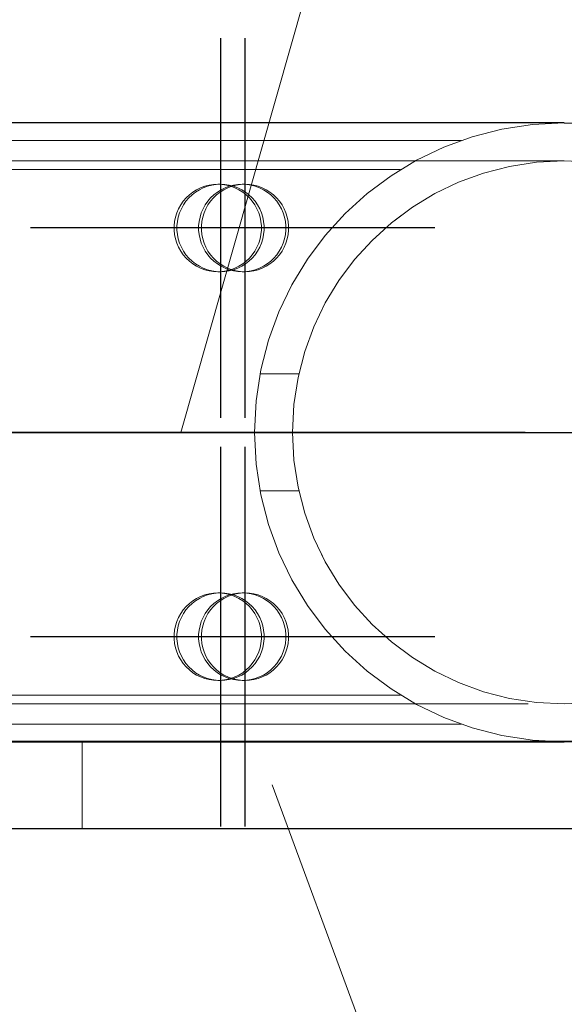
# Model space of a CAD drawing. Header units: millimetres. Extents: x -851 to 2, y 9346 to 10016.
# Tile 370 of 505: x -186.36 to -184.49, y 9391.7 to 9395.08. Entities that reach past the tile are written whole.
import ezdxf

# ---------------------------------------------------------------- set-up
doc = ezdxf.new("R2010")
doc.units = ezdxf.units.MM
doc.header["$LTSCALE"] = 10
doc.linetypes.add('HIDDEN', pattern=[0.375, 0.25, -0.125])
doc.linetypes.add('MITTE', pattern=[2, 1.25, -0.25, 0.25, -0.25])
for name, color, linetype, lineweight in [('PS_Hidden', 2, 'HIDDEN', 9), ('PS_Pos', 1, 'Continuous', 15), ('PS_Shape', 161, 'Continuous', 30), ('PS_SOLID', 7, 'Continuous', 30)]:
    doc.layers.add(name, color=color, linetype=linetype, lineweight=lineweight)
doc.layers.add('PS_Mid', color=5, linetype='MITTE')

# ---------------------------------------------------------------- blocks, each defined once
blk = doc.blocks.new('*X976')
at = {"layer": 'PS_Hidden', "color": 2, "linetype": 'HIDDEN'}
for p, q in [((-194.1924, 9394.6636), (-184.844, 9394.6636)), ((-184.4924, 9394.5936), (-187.1157, 9394.5936)), ((-194.1924, 9394.5636), (-185.0524, 9394.5636)), ((-185.7229, 9394.5067), (-185.7082, 9394.5105)), ((-185.6989, 9394.5105), (-185.7136, 9394.5067)), ((-185.7082, 9394.5105), (-185.6933, 9394.5128)), ((-185.684, 9394.5128), (-185.6989, 9394.5105)), ((-185.6933, 9394.5128), (-185.6782, 9394.5136)), ((-185.6688, 9394.5136), (-185.684, 9394.5128)), ((-185.6782, 9394.5136), (-185.663, 9394.5128)), ((-185.6782, 9394.5136), (-185.6688, 9394.5136)), ((-185.6537, 9394.5128), (-185.6688, 9394.5136)), ((-185.663, 9394.5128), (-185.6481, 9394.5105)), ((-185.6388, 9394.5105), (-185.6537, 9394.5128)), ((-185.6481, 9394.5105), (-185.6334, 9394.5067)), ((-185.6391, 9394.5067), (-185.6245, 9394.5105)), ((-185.6241, 9394.5067), (-185.6388, 9394.5105)), ((-185.6152, 9394.5105), (-185.6298, 9394.5067)), ((-185.6245, 9394.5105), (-185.6095, 9394.5128)), ((-185.6002, 9394.5128), (-185.6152, 9394.5105)), ((-185.6095, 9394.5128), (-185.5944, 9394.5136)), ((-185.5851, 9394.5136), (-185.6002, 9394.5128)), ((-185.5944, 9394.5136), (-185.5793, 9394.5128)), ((-185.5944, 9394.5136), (-185.5851, 9394.5136)), ((-185.57, 9394.5128), (-185.5851, 9394.5136)), ((-185.5793, 9394.5128), (-185.5643, 9394.5105)), ((-185.555, 9394.5105), (-185.57, 9394.5128)), ((-185.5643, 9394.5105), (-185.5497, 9394.5067)), ((-185.5404, 9394.5067), (-185.555, 9394.5105)), ((-185.7864, 9394.4669), (-185.7754, 9394.4774)), ((-185.7661, 9394.4774), (-185.7771, 9394.4669)), ((-185.7754, 9394.4774), (-185.7635, 9394.4867)), ((-185.7542, 9394.4867), (-185.7661, 9394.4774)), ((-185.7635, 9394.4867), (-185.7506, 9394.4947)), ((-185.7413, 9394.4947), (-185.7542, 9394.4867)), ((-185.7506, 9394.4947), (-185.7371, 9394.5014)), ((-185.7277, 9394.5014), (-185.7413, 9394.4947)), ((-185.7371, 9394.5014), (-185.7229, 9394.5067)), ((-185.7136, 9394.5067), (-185.7277, 9394.5014)), ((-185.7027, 9394.4669), (-185.6917, 9394.4774)), ((-185.6824, 9394.4774), (-185.6933, 9394.4669)), ((-185.6917, 9394.4774), (-185.6797, 9394.4867)), ((-185.6704, 9394.4867), (-185.6824, 9394.4774)), ((-185.6797, 9394.4867), (-185.6669, 9394.4947)), ((-185.6576, 9394.4947), (-185.6704, 9394.4867)), ((-185.6669, 9394.4947), (-185.6533, 9394.5014)), ((-185.644, 9394.5014), (-185.6576, 9394.4947)), ((-185.6533, 9394.5014), (-185.6391, 9394.5067)), ((-185.6298, 9394.5067), (-185.644, 9394.5014)), ((-185.6334, 9394.5067), (-185.6193, 9394.5014)), ((-185.61, 9394.5014), (-185.6241, 9394.5067)), ((-185.6193, 9394.5014), (-185.6057, 9394.4947)), ((-185.5964, 9394.4947), (-185.61, 9394.5014)), ((-185.6057, 9394.4947), (-185.5928, 9394.4867)), ((-185.5835, 9394.4867), (-185.5964, 9394.4947)), ((-185.5928, 9394.4867), (-185.5809, 9394.4774)), ((-185.5716, 9394.4774), (-185.5835, 9394.4867)), ((-185.5809, 9394.4774), (-185.5699, 9394.4669)), ((-185.5606, 9394.4669), (-185.5716, 9394.4774)), ((-185.5497, 9394.5067), (-185.5355, 9394.5014)), ((-185.5262, 9394.5014), (-185.5404, 9394.5067)), ((-185.5355, 9394.5014), (-185.5219, 9394.4947)), ((-185.5126, 9394.4947), (-185.5262, 9394.5014)), ((-185.5219, 9394.4947), (-185.5091, 9394.4867)), ((-185.4998, 9394.4867), (-185.5126, 9394.4947)), ((-185.5091, 9394.4867), (-185.4971, 9394.4774)), ((-185.4878, 9394.4774), (-185.4998, 9394.4867)), ((-185.4971, 9394.4774), (-185.4862, 9394.4669)), ((-185.4769, 9394.4669), (-185.4878, 9394.4774)), ((-185.8122, 9394.4296), (-185.8049, 9394.4429)), ((-185.8049, 9394.4429), (-185.7963, 9394.4554)), ((-185.7956, 9394.4429), (-185.8029, 9394.4296)), ((-185.7963, 9394.4554), (-185.7864, 9394.4669)), ((-185.787, 9394.4554), (-185.7956, 9394.4429)), ((-185.7771, 9394.4669), (-185.787, 9394.4554)), ((-185.7285, 9394.4296), (-185.7212, 9394.4429)), ((-185.7212, 9394.4429), (-185.7125, 9394.4554)), ((-185.7118, 9394.4429), (-185.7192, 9394.4296)), ((-185.7125, 9394.4554), (-185.7027, 9394.4669)), ((-185.7032, 9394.4554), (-185.7118, 9394.4429)), ((-185.6933, 9394.4669), (-185.7032, 9394.4554)), ((-185.5699, 9394.4669), (-185.5601, 9394.4554)), ((-185.5507, 9394.4554), (-185.5606, 9394.4669)), ((-185.5601, 9394.4554), (-185.5514, 9394.4429)), ((-185.5514, 9394.4429), (-185.5441, 9394.4296)), ((-185.5421, 9394.4429), (-185.5507, 9394.4554)), ((-185.5348, 9394.4296), (-185.5421, 9394.4429)), ((-185.4862, 9394.4669), (-185.4763, 9394.4554)), ((-185.467, 9394.4554), (-185.4769, 9394.4669)), ((-185.4763, 9394.4554), (-185.4677, 9394.4429)), ((-185.4677, 9394.4429), (-185.4603, 9394.4296)), ((-185.4584, 9394.4429), (-185.467, 9394.4554)), ((-185.451, 9394.4296), (-185.4584, 9394.4429)), ((-185.8227, 9394.4012), (-185.8182, 9394.4157)), ((-185.8182, 9394.4157), (-185.8122, 9394.4296)), ((-185.8089, 9394.4157), (-185.8134, 9394.4012)), ((-185.8029, 9394.4296), (-185.8089, 9394.4157)), ((-185.739, 9394.4012), (-185.7345, 9394.4157)), ((-185.7345, 9394.4157), (-185.7285, 9394.4296)), ((-185.7252, 9394.4157), (-185.7297, 9394.4012)), ((-185.7192, 9394.4296), (-185.7252, 9394.4157)), ((-185.5441, 9394.4296), (-185.5381, 9394.4157)), ((-185.5381, 9394.4157), (-185.5336, 9394.4012)), ((-185.5288, 9394.4157), (-185.5348, 9394.4296)), ((-185.5243, 9394.4012), (-185.5288, 9394.4157)), ((-185.4603, 9394.4296), (-185.4544, 9394.4157)), ((-185.4544, 9394.4157), (-185.4498, 9394.4012)), ((-185.445, 9394.4157), (-185.451, 9394.4296)), ((-185.4405, 9394.4012), (-185.445, 9394.4157)), ((-185.8273, 9394.3712), (-185.8258, 9394.3863)), ((-185.8258, 9394.3863), (-185.8227, 9394.4012)), ((-185.8165, 9394.3863), (-185.818, 9394.3712)), ((-185.8134, 9394.4012), (-185.8165, 9394.3863)), ((-185.7436, 9394.3712), (-185.742, 9394.3863)), ((-185.742, 9394.3863), (-185.739, 9394.4012)), ((-185.7327, 9394.3863), (-185.7343, 9394.3712)), ((-185.7297, 9394.4012), (-185.7327, 9394.3863)), ((-185.5336, 9394.4012), (-185.5305, 9394.3863)), ((-185.5305, 9394.3863), (-185.529, 9394.3712)), ((-185.5212, 9394.3863), (-185.5243, 9394.4012)), ((-185.5197, 9394.3712), (-185.5212, 9394.3863)), ((-185.4498, 9394.4012), (-185.4468, 9394.3863)), ((-185.4468, 9394.3863), (-185.4452, 9394.3712)), ((-185.4375, 9394.3863), (-185.4405, 9394.4012)), ((-185.4359, 9394.3712), (-185.4375, 9394.3863)), ((-185.8273, 9394.356), (-185.8273, 9394.3712)), ((-185.8258, 9394.3409), (-185.8273, 9394.356)), ((-185.818, 9394.3712), (-185.818, 9394.356)), ((-185.818, 9394.356), (-185.8165, 9394.3409)), ((-185.7436, 9394.356), (-185.7436, 9394.3712)), ((-185.742, 9394.3409), (-185.7436, 9394.356)), ((-185.7343, 9394.3712), (-185.7343, 9394.356)), ((-185.7343, 9394.356), (-185.7327, 9394.3409)), ((-185.529, 9394.356), (-185.5305, 9394.3409)), ((-185.529, 9394.3712), (-185.529, 9394.356)), ((-185.5212, 9394.3409), (-185.5197, 9394.356)), ((-185.5197, 9394.356), (-185.5197, 9394.3712)), ((-185.4452, 9394.356), (-185.4468, 9394.3409)), ((-185.4452, 9394.3712), (-185.4452, 9394.356)), ((-185.4375, 9394.3409), (-185.4359, 9394.356)), ((-185.4359, 9394.356), (-185.4359, 9394.3712)), ((-185.8227, 9394.326), (-185.8258, 9394.3409)), ((-185.8182, 9394.3115), (-185.8227, 9394.326)), ((-185.8122, 9394.2975), (-185.8182, 9394.3115)), ((-185.8165, 9394.3409), (-185.8134, 9394.326)), ((-185.8134, 9394.326), (-185.8089, 9394.3115)), ((-185.8089, 9394.3115), (-185.8029, 9394.2975)), ((-185.739, 9394.326), (-185.742, 9394.3409)), ((-185.7345, 9394.3115), (-185.739, 9394.326)), ((-185.7285, 9394.2975), (-185.7345, 9394.3115)), ((-185.7327, 9394.3409), (-185.7297, 9394.326)), ((-185.7297, 9394.326), (-185.7252, 9394.3115)), ((-185.7252, 9394.3115), (-185.7192, 9394.2975)), ((-185.5381, 9394.3115), (-185.5441, 9394.2975)), ((-185.5336, 9394.326), (-185.5381, 9394.3115)), ((-185.5348, 9394.2975), (-185.5288, 9394.3115)), ((-185.5305, 9394.3409), (-185.5336, 9394.326)), ((-185.5288, 9394.3115), (-185.5243, 9394.326)), ((-185.5243, 9394.326), (-185.5212, 9394.3409)), ((-185.4544, 9394.3115), (-185.4603, 9394.2975)), ((-185.4498, 9394.326), (-185.4544, 9394.3115)), ((-185.451, 9394.2975), (-185.445, 9394.3115)), ((-185.4468, 9394.3409), (-185.4498, 9394.326)), ((-185.445, 9394.3115), (-185.4405, 9394.326)), ((-185.4405, 9394.326), (-185.4375, 9394.3409)), ((-185.8049, 9394.2842), (-185.8122, 9394.2975)), ((-185.7963, 9394.2718), (-185.8049, 9394.2842)), ((-185.8029, 9394.2975), (-185.7956, 9394.2842)), ((-185.7956, 9394.2842), (-185.787, 9394.2718)), ((-185.7212, 9394.2842), (-185.7285, 9394.2975)), ((-185.7125, 9394.2718), (-185.7212, 9394.2842)), ((-185.7192, 9394.2975), (-185.7118, 9394.2842)), ((-185.7118, 9394.2842), (-185.7032, 9394.2718)), ((-185.5514, 9394.2842), (-185.5601, 9394.2718)), ((-185.5441, 9394.2975), (-185.5514, 9394.2842)), ((-185.5507, 9394.2718), (-185.5421, 9394.2842)), ((-185.5421, 9394.2842), (-185.5348, 9394.2975)), ((-185.4677, 9394.2842), (-185.4763, 9394.2718)), ((-185.4603, 9394.2975), (-185.4677, 9394.2842)), ((-185.467, 9394.2718), (-185.4584, 9394.2842)), ((-185.4584, 9394.2842), (-185.451, 9394.2975)), ((-185.7864, 9394.2602), (-185.7963, 9394.2718)), ((-185.787, 9394.2718), (-185.7771, 9394.2602)), ((-185.7754, 9394.2498), (-185.7864, 9394.2602)), ((-185.7771, 9394.2602), (-185.7661, 9394.2498)), ((-185.7635, 9394.2405), (-185.7754, 9394.2498)), ((-185.7661, 9394.2498), (-185.7542, 9394.2405)), ((-185.7506, 9394.2324), (-185.7635, 9394.2405)), ((-185.7542, 9394.2405), (-185.7413, 9394.2324)), ((-185.7027, 9394.2602), (-185.7125, 9394.2718)), ((-185.7032, 9394.2718), (-185.6933, 9394.2602)), ((-185.6917, 9394.2498), (-185.7027, 9394.2602)), ((-185.6933, 9394.2602), (-185.6824, 9394.2498)), ((-185.6797, 9394.2405), (-185.6917, 9394.2498)), ((-185.6824, 9394.2498), (-185.6704, 9394.2405)), ((-185.6669, 9394.2324), (-185.6797, 9394.2405)), ((-185.6704, 9394.2405), (-185.6576, 9394.2324)), ((-185.5928, 9394.2405), (-185.6057, 9394.2324)), ((-185.5964, 9394.2324), (-185.5835, 9394.2405)), ((-185.5809, 9394.2498), (-185.5928, 9394.2405)), ((-185.5835, 9394.2405), (-185.5716, 9394.2498)), ((-185.5699, 9394.2602), (-185.5809, 9394.2498)), ((-185.5716, 9394.2498), (-185.5606, 9394.2602)), ((-185.5601, 9394.2718), (-185.5699, 9394.2602)), ((-185.5606, 9394.2602), (-185.5507, 9394.2718)), ((-185.5091, 9394.2405), (-185.5219, 9394.2324)), ((-185.5126, 9394.2324), (-185.4998, 9394.2405)), ((-185.4971, 9394.2498), (-185.5091, 9394.2405)), ((-185.4998, 9394.2405), (-185.4878, 9394.2498)), ((-185.4862, 9394.2602), (-185.4971, 9394.2498)), ((-185.4878, 9394.2498), (-185.4769, 9394.2602)), ((-185.4763, 9394.2718), (-185.4862, 9394.2602)), ((-185.4769, 9394.2602), (-185.467, 9394.2718)), ((-185.7371, 9394.2257), (-185.7506, 9394.2324)), ((-185.7413, 9394.2324), (-185.7277, 9394.2257)), ((-185.7229, 9394.2205), (-185.7371, 9394.2257)), ((-185.7277, 9394.2257), (-185.7136, 9394.2205)), ((-185.7082, 9394.2166), (-185.7229, 9394.2205)), ((-185.7136, 9394.2205), (-185.6989, 9394.2166)), ((-185.6933, 9394.2143), (-185.7082, 9394.2166)), ((-185.6989, 9394.2166), (-185.684, 9394.2143)), ((-185.6782, 9394.2136), (-185.6933, 9394.2143)), ((-185.684, 9394.2143), (-185.6688, 9394.2136)), ((-185.663, 9394.2143), (-185.6782, 9394.2136)), ((-185.6782, 9394.2136), (-185.6688, 9394.2136)), ((-185.6688, 9394.2136), (-185.6537, 9394.2143)), ((-185.6533, 9394.2257), (-185.6669, 9394.2324)), ((-185.6481, 9394.2166), (-185.663, 9394.2143)), ((-185.6576, 9394.2324), (-185.644, 9394.2257)), ((-185.6537, 9394.2143), (-185.6388, 9394.2166)), ((-185.6391, 9394.2205), (-185.6533, 9394.2257)), ((-185.6334, 9394.2205), (-185.6481, 9394.2166)), ((-185.644, 9394.2257), (-185.6298, 9394.2205)), ((-185.6245, 9394.2166), (-185.6391, 9394.2205)), ((-185.6388, 9394.2166), (-185.6241, 9394.2205)), ((-185.6193, 9394.2257), (-185.6334, 9394.2205)), ((-185.6298, 9394.2205), (-185.6152, 9394.2166)), ((-185.6095, 9394.2143), (-185.6245, 9394.2166)), ((-185.6241, 9394.2205), (-185.61, 9394.2257)), ((-185.6057, 9394.2324), (-185.6193, 9394.2257)), ((-185.6152, 9394.2166), (-185.6002, 9394.2143)), ((-185.61, 9394.2257), (-185.5964, 9394.2324)), ((-185.5944, 9394.2136), (-185.6095, 9394.2143)), ((-185.6002, 9394.2143), (-185.5851, 9394.2136)), ((-185.5793, 9394.2143), (-185.5944, 9394.2136)), ((-185.5944, 9394.2136), (-185.5851, 9394.2136)), ((-185.5851, 9394.2136), (-185.57, 9394.2143)), ((-185.5643, 9394.2166), (-185.5793, 9394.2143)), ((-185.57, 9394.2143), (-185.555, 9394.2166)), ((-185.5497, 9394.2205), (-185.5643, 9394.2166)), ((-185.555, 9394.2166), (-185.5404, 9394.2205)), ((-185.5355, 9394.2257), (-185.5497, 9394.2205)), ((-185.5404, 9394.2205), (-185.5262, 9394.2257)), ((-185.5219, 9394.2324), (-185.5355, 9394.2257)), ((-185.5262, 9394.2257), (-185.5126, 9394.2324)), ((-185.5334, 9393.8636), (-185.4006, 9393.8636)), ((-185.5334, 9393.4636), (-185.4006, 9393.4636)), ((-185.7635, 9393.0867), (-185.7506, 9393.0947)), ((-185.7413, 9393.0947), (-185.7542, 9393.0867)), ((-185.7506, 9393.0947), (-185.7371, 9393.1014)), ((-185.7277, 9393.1014), (-185.7413, 9393.0947)), ((-185.7371, 9393.1014), (-185.7229, 9393.1067)), ((-185.7136, 9393.1067), (-185.7277, 9393.1014)), ((-185.7229, 9393.1067), (-185.7082, 9393.1105)), ((-185.6989, 9393.1105), (-185.7136, 9393.1067)), ((-185.7082, 9393.1105), (-185.6933, 9393.1128)), ((-185.684, 9393.1128), (-185.6989, 9393.1105)), ((-185.6933, 9393.1128), (-185.6782, 9393.1136)), ((-185.6688, 9393.1136), (-185.684, 9393.1128)), ((-185.6797, 9393.0867), (-185.6669, 9393.0947)), ((-185.6782, 9393.1136), (-185.663, 9393.1128)), ((-185.6782, 9393.1136), (-185.6688, 9393.1136)), ((-185.6576, 9393.0947), (-185.6704, 9393.0867)), ((-185.6537, 9393.1128), (-185.6688, 9393.1136)), ((-185.6669, 9393.0947), (-185.6533, 9393.1014)), ((-185.663, 9393.1128), (-185.6481, 9393.1105)), ((-185.644, 9393.1014), (-185.6576, 9393.0947)), ((-185.6388, 9393.1105), (-185.6537, 9393.1128)), ((-185.6533, 9393.1014), (-185.6391, 9393.1067)), ((-185.6481, 9393.1105), (-185.6334, 9393.1067)), ((-185.6298, 9393.1067), (-185.644, 9393.1014)), ((-185.6391, 9393.1067), (-185.6245, 9393.1105)), ((-185.6241, 9393.1067), (-185.6388, 9393.1105)), ((-185.6334, 9393.1067), (-185.6193, 9393.1014)), ((-185.6152, 9393.1105), (-185.6298, 9393.1067)), ((-185.6245, 9393.1105), (-185.6095, 9393.1128)), ((-185.61, 9393.1014), (-185.6241, 9393.1067)), ((-185.6193, 9393.1014), (-185.6057, 9393.0947)), ((-185.6002, 9393.1128), (-185.6152, 9393.1105)), ((-185.5964, 9393.0947), (-185.61, 9393.1014)), ((-185.6095, 9393.1128), (-185.5944, 9393.1136)), ((-185.6057, 9393.0947), (-185.5928, 9393.0867)), ((-185.5851, 9393.1136), (-185.6002, 9393.1128)), ((-185.5835, 9393.0867), (-185.5964, 9393.0947)), ((-185.5944, 9393.1136), (-185.5793, 9393.1128)), ((-185.5944, 9393.1136), (-185.5851, 9393.1136)), ((-185.57, 9393.1128), (-185.5851, 9393.1136)), ((-185.5793, 9393.1128), (-185.5643, 9393.1105)), ((-185.555, 9393.1105), (-185.57, 9393.1128)), ((-185.5643, 9393.1105), (-185.5497, 9393.1067)), ((-185.5404, 9393.1067), (-185.555, 9393.1105)), ((-185.5497, 9393.1067), (-185.5355, 9393.1014)), ((-185.5262, 9393.1014), (-185.5404, 9393.1067)), ((-185.5355, 9393.1014), (-185.5219, 9393.0947)), ((-185.5126, 9393.0947), (-185.5262, 9393.1014)), ((-185.5219, 9393.0947), (-185.5091, 9393.0867)), ((-185.4998, 9393.0867), (-185.5126, 9393.0947)), ((-185.7963, 9393.0554), (-185.7864, 9393.0669)), ((-185.7771, 9393.0669), (-185.787, 9393.0554)), ((-185.7864, 9393.0669), (-185.7754, 9393.0774)), ((-185.7661, 9393.0774), (-185.7771, 9393.0669)), ((-185.7754, 9393.0774), (-185.7635, 9393.0867)), ((-185.7542, 9393.0867), (-185.7661, 9393.0774)), ((-185.7125, 9393.0554), (-185.7027, 9393.0669)), ((-185.6933, 9393.0669), (-185.7032, 9393.0554)), ((-185.7027, 9393.0669), (-185.6917, 9393.0774)), ((-185.6824, 9393.0774), (-185.6933, 9393.0669)), ((-185.6917, 9393.0774), (-185.6797, 9393.0867)), ((-185.6704, 9393.0867), (-185.6824, 9393.0774)), ((-185.5928, 9393.0867), (-185.5809, 9393.0774)), ((-185.5716, 9393.0774), (-185.5835, 9393.0867)), ((-185.5809, 9393.0774), (-185.5699, 9393.0669)), ((-185.5606, 9393.0669), (-185.5716, 9393.0774)), ((-185.5699, 9393.0669), (-185.5601, 9393.0554)), ((-185.5507, 9393.0554), (-185.5606, 9393.0669)), ((-185.5091, 9393.0867), (-185.4971, 9393.0774)), ((-185.4878, 9393.0774), (-185.4998, 9393.0867)), ((-185.4971, 9393.0774), (-185.4862, 9393.0669)), ((-185.4769, 9393.0669), (-185.4878, 9393.0774)), ((-185.4862, 9393.0669), (-185.4763, 9393.0554)), ((-185.467, 9393.0554), (-185.4769, 9393.0669)), ((-185.8182, 9393.0157), (-185.8122, 9393.0296)), ((-185.8122, 9393.0296), (-185.8049, 9393.0429)), ((-185.8029, 9393.0296), (-185.8089, 9393.0157)), ((-185.8049, 9393.0429), (-185.7963, 9393.0554)), ((-185.7956, 9393.0429), (-185.8029, 9393.0296)), ((-185.787, 9393.0554), (-185.7956, 9393.0429)), ((-185.7345, 9393.0157), (-185.7285, 9393.0296)), ((-185.7285, 9393.0296), (-185.7212, 9393.0429)), ((-185.7192, 9393.0296), (-185.7252, 9393.0157)), ((-185.7212, 9393.0429), (-185.7125, 9393.0554)), ((-185.7118, 9393.0429), (-185.7192, 9393.0296)), ((-185.7032, 9393.0554), (-185.7118, 9393.0429)), ((-185.5601, 9393.0554), (-185.5514, 9393.0429)), ((-185.5514, 9393.0429), (-185.5441, 9393.0296)), ((-185.5421, 9393.0429), (-185.5507, 9393.0554)), ((-185.5441, 9393.0296), (-185.5381, 9393.0157)), ((-185.5348, 9393.0296), (-185.5421, 9393.0429)), ((-185.5288, 9393.0157), (-185.5348, 9393.0296)), ((-185.4763, 9393.0554), (-185.4677, 9393.0429)), ((-185.4677, 9393.0429), (-185.4603, 9393.0296)), ((-185.4584, 9393.0429), (-185.467, 9393.0554)), ((-185.4603, 9393.0296), (-185.4544, 9393.0157)), ((-185.451, 9393.0296), (-185.4584, 9393.0429)), ((-185.445, 9393.0157), (-185.451, 9393.0296)), ((-185.8258, 9392.9863), (-185.8227, 9393.0012)), ((-185.8227, 9393.0012), (-185.8182, 9393.0157)), ((-185.8134, 9393.0012), (-185.8165, 9392.9863)), ((-185.8089, 9393.0157), (-185.8134, 9393.0012)), ((-185.742, 9392.9863), (-185.739, 9393.0012)), ((-185.739, 9393.0012), (-185.7345, 9393.0157)), ((-185.7297, 9393.0012), (-185.7327, 9392.9863)), ((-185.7252, 9393.0157), (-185.7297, 9393.0012)), ((-185.5381, 9393.0157), (-185.5336, 9393.0012)), ((-185.5336, 9393.0012), (-185.5305, 9392.9863)), ((-185.5243, 9393.0012), (-185.5288, 9393.0157)), ((-185.5212, 9392.9863), (-185.5243, 9393.0012)), ((-185.4544, 9393.0157), (-185.4498, 9393.0012)), ((-185.4498, 9393.0012), (-185.4468, 9392.9863)), ((-185.4405, 9393.0012), (-185.445, 9393.0157)), ((-185.4375, 9392.9863), (-185.4405, 9393.0012)), ((-185.8273, 9392.9712), (-185.8258, 9392.9863)), ((-185.8273, 9392.956), (-185.8273, 9392.9712)), ((-185.8165, 9392.9863), (-185.818, 9392.9712)), ((-185.818, 9392.9712), (-185.818, 9392.956)), ((-185.7436, 9392.9712), (-185.742, 9392.9863)), ((-185.7436, 9392.956), (-185.7436, 9392.9712)), ((-185.7327, 9392.9863), (-185.7343, 9392.9712)), ((-185.7343, 9392.9712), (-185.7343, 9392.956)), ((-185.5305, 9392.9863), (-185.529, 9392.9712)), ((-185.529, 9392.9712), (-185.529, 9392.956)), ((-185.5197, 9392.9712), (-185.5212, 9392.9863)), ((-185.5197, 9392.956), (-185.5197, 9392.9712)), ((-185.4468, 9392.9863), (-185.4452, 9392.9712)), ((-185.4452, 9392.9712), (-185.4452, 9392.956)), ((-185.4359, 9392.9712), (-185.4375, 9392.9863)), ((-185.4359, 9392.956), (-185.4359, 9392.9712)), ((-185.8258, 9392.9409), (-185.8273, 9392.956)), ((-185.8227, 9392.926), (-185.8258, 9392.9409)), ((-185.8182, 9392.9115), (-185.8227, 9392.926)), ((-185.818, 9392.956), (-185.8165, 9392.9409)), ((-185.8165, 9392.9409), (-185.8134, 9392.926)), ((-185.8134, 9392.926), (-185.8089, 9392.9115)), ((-185.742, 9392.9409), (-185.7436, 9392.956)), ((-185.739, 9392.926), (-185.742, 9392.9409)), ((-185.7345, 9392.9115), (-185.739, 9392.926)), ((-185.7343, 9392.956), (-185.7327, 9392.9409)), ((-185.7327, 9392.9409), (-185.7297, 9392.926)), ((-185.7297, 9392.926), (-185.7252, 9392.9115)), ((-185.5336, 9392.926), (-185.5381, 9392.9115)), ((-185.5305, 9392.9409), (-185.5336, 9392.926)), ((-185.529, 9392.956), (-185.5305, 9392.9409)), ((-185.5288, 9392.9115), (-185.5243, 9392.926)), ((-185.5243, 9392.926), (-185.5212, 9392.9409)), ((-185.5212, 9392.9409), (-185.5197, 9392.956)), ((-185.4498, 9392.926), (-185.4544, 9392.9115)), ((-185.4468, 9392.9409), (-185.4498, 9392.926)), ((-185.4452, 9392.956), (-185.4468, 9392.9409)), ((-185.445, 9392.9115), (-185.4405, 9392.926)), ((-185.4405, 9392.926), (-185.4375, 9392.9409)), ((-185.4375, 9392.9409), (-185.4359, 9392.956)), ((-185.8122, 9392.8975), (-185.8182, 9392.9115)), ((-185.8049, 9392.8842), (-185.8122, 9392.8975)), ((-185.8089, 9392.9115), (-185.8029, 9392.8975)), ((-185.8029, 9392.8975), (-185.7956, 9392.8842)), ((-185.7285, 9392.8975), (-185.7345, 9392.9115)), ((-185.7212, 9392.8842), (-185.7285, 9392.8975)), ((-185.7252, 9392.9115), (-185.7192, 9392.8975)), ((-185.7192, 9392.8975), (-185.7118, 9392.8842)), ((-185.5441, 9392.8975), (-185.5514, 9392.8842)), ((-185.5381, 9392.9115), (-185.5441, 9392.8975)), ((-185.5421, 9392.8842), (-185.5348, 9392.8975)), ((-185.5348, 9392.8975), (-185.5288, 9392.9115)), ((-185.4603, 9392.8975), (-185.4677, 9392.8842)), ((-185.4544, 9392.9115), (-185.4603, 9392.8975)), ((-185.4584, 9392.8842), (-185.451, 9392.8975)), ((-185.451, 9392.8975), (-185.445, 9392.9115)), ((-185.7963, 9392.8718), (-185.8049, 9392.8842)), ((-185.7864, 9392.8602), (-185.7963, 9392.8718)), ((-185.7956, 9392.8842), (-185.787, 9392.8718)), ((-185.787, 9392.8718), (-185.7771, 9392.8602)), ((-185.7754, 9392.8498), (-185.7864, 9392.8602)), ((-185.7771, 9392.8602), (-185.7661, 9392.8498)), ((-185.7125, 9392.8718), (-185.7212, 9392.8842)), ((-185.7027, 9392.8602), (-185.7125, 9392.8718)), ((-185.7118, 9392.8842), (-185.7032, 9392.8718)), ((-185.7032, 9392.8718), (-185.6933, 9392.8602)), ((-185.6917, 9392.8498), (-185.7027, 9392.8602)), ((-185.6933, 9392.8602), (-185.6824, 9392.8498)), ((-185.5699, 9392.8602), (-185.5809, 9392.8498)), ((-185.5716, 9392.8498), (-185.5606, 9392.8602)), ((-185.5601, 9392.8718), (-185.5699, 9392.8602)), ((-185.5606, 9392.8602), (-185.5507, 9392.8718)), ((-185.5514, 9392.8842), (-185.5601, 9392.8718)), ((-185.5507, 9392.8718), (-185.5421, 9392.8842)), ((-185.4862, 9392.8602), (-185.4971, 9392.8498)), ((-185.4878, 9392.8498), (-185.4769, 9392.8602)), ((-185.4763, 9392.8718), (-185.4862, 9392.8602)), ((-185.4769, 9392.8602), (-185.467, 9392.8718)), ((-185.4677, 9392.8842), (-185.4763, 9392.8718)), ((-185.467, 9392.8718), (-185.4584, 9392.8842)), ((-185.7635, 9392.8405), (-185.7754, 9392.8498)), ((-185.7661, 9392.8498), (-185.7542, 9392.8405)), ((-185.7506, 9392.8324), (-185.7635, 9392.8405)), ((-185.7542, 9392.8405), (-185.7413, 9392.8324)), ((-185.7371, 9392.8257), (-185.7506, 9392.8324)), ((-185.7413, 9392.8324), (-185.7277, 9392.8257)), ((-185.7229, 9392.8205), (-185.7371, 9392.8257)), ((-185.7277, 9392.8257), (-185.7136, 9392.8205)), ((-185.6797, 9392.8405), (-185.6917, 9392.8498)), ((-185.6824, 9392.8498), (-185.6704, 9392.8405)), ((-185.6669, 9392.8324), (-185.6797, 9392.8405)), ((-185.6704, 9392.8405), (-185.6576, 9392.8324)), ((-185.6533, 9392.8257), (-185.6669, 9392.8324)), ((-185.6576, 9392.8324), (-185.644, 9392.8257)), ((-185.6391, 9392.8205), (-185.6533, 9392.8257)), ((-185.644, 9392.8257), (-185.6298, 9392.8205)), ((-185.6193, 9392.8257), (-185.6334, 9392.8205)), ((-185.6241, 9392.8205), (-185.61, 9392.8257)), ((-185.6057, 9392.8324), (-185.6193, 9392.8257)), ((-185.61, 9392.8257), (-185.5964, 9392.8324)), ((-185.5928, 9392.8405), (-185.6057, 9392.8324)), ((-185.5964, 9392.8324), (-185.5835, 9392.8405)), ((-185.5809, 9392.8498), (-185.5928, 9392.8405)), ((-185.5835, 9392.8405), (-185.5716, 9392.8498)), ((-185.5355, 9392.8257), (-185.5497, 9392.8205)), ((-185.5404, 9392.8205), (-185.5262, 9392.8257)), ((-185.5219, 9392.8324), (-185.5355, 9392.8257)), ((-185.5262, 9392.8257), (-185.5126, 9392.8324)), ((-185.5091, 9392.8405), (-185.5219, 9392.8324)), ((-185.5126, 9392.8324), (-185.4998, 9392.8405)), ((-185.4971, 9392.8498), (-185.5091, 9392.8405)), ((-185.4998, 9392.8405), (-185.4878, 9392.8498)), ((-185.7082, 9392.8166), (-185.7229, 9392.8205)), ((-185.7136, 9392.8205), (-185.6989, 9392.8166)), ((-185.6933, 9392.8143), (-185.7082, 9392.8166)), ((-185.6989, 9392.8166), (-185.684, 9392.8143)), ((-185.6782, 9392.8136), (-185.6933, 9392.8143)), ((-185.684, 9392.8143), (-185.6688, 9392.8136)), ((-185.663, 9392.8143), (-185.6782, 9392.8136)), ((-185.6782, 9392.8136), (-185.6688, 9392.8136)), ((-185.6688, 9392.8136), (-185.6537, 9392.8143)), ((-185.6481, 9392.8166), (-185.663, 9392.8143)), ((-185.6537, 9392.8143), (-185.6388, 9392.8166)), ((-185.6334, 9392.8205), (-185.6481, 9392.8166)), ((-185.6245, 9392.8166), (-185.6391, 9392.8205)), ((-185.6388, 9392.8166), (-185.6241, 9392.8205)), ((-185.6298, 9392.8205), (-185.6152, 9392.8166)), ((-185.6095, 9392.8143), (-185.6245, 9392.8166)), ((-185.6152, 9392.8166), (-185.6002, 9392.8143)), ((-185.5944, 9392.8136), (-185.6095, 9392.8143)), ((-185.6002, 9392.8143), (-185.5851, 9392.8136)), ((-185.5793, 9392.8143), (-185.5944, 9392.8136)), ((-185.5944, 9392.8136), (-185.5851, 9392.8136)), ((-185.5851, 9392.8136), (-185.57, 9392.8143)), ((-185.5643, 9392.8166), (-185.5793, 9392.8143)), ((-185.57, 9392.8143), (-185.555, 9392.8166)), ((-185.5497, 9392.8205), (-185.5643, 9392.8166)), ((-185.555, 9392.8166), (-185.5404, 9392.8205)), ((-194.1924, 9392.7636), (-185.0524, 9392.7636)), ((-187.1157, 9392.7336), (-184.4924, 9392.7336)), ((-194.1924, 9392.6636), (-184.844, 9392.6636)), ((-184.4152, 9392.6064), (-187.4924, 9392.6064)), ((-186.1424, 9392.3064), (-186.1424, 9392.6064))]:
    blk.add_line(p, q, dxfattribs=at)
at = {"layer": 'PS_Hidden', "color": 2, "extrusion": (0, 0, -1)}
blk.add_circle((184.4924, 9393.6636), 0.93, dxfattribs=at)
at = {"layer": 'PS_Hidden', "color": 2}
blk.add_circle((-184.4924, 9393.6636), 0.93, dxfattribs=at)
at = {"layer": 'PS_Hidden'}
blk.add_arc((-184.4924, 9393.6636), 1.06, 90, 270, dxfattribs=at)
at = {"layer": 'PS_Hidden', "extrusion": (0, 0, -1)}
blk.add_arc((184.4924, 9393.6636), 1.06, 270, 90, dxfattribs=at)
at = {"layer": 'PS_Mid', "color": 5, "linetype": 'MITTE'}
for p, q in [((-185.6688, 9395.0136), (-185.6688, 9393.7136)), ((-185.5851, 9395.0136), (-185.5851, 9393.7136)), ((-185.0188, 9394.3636), (-186.3188, 9394.3636)), ((-184.9351, 9394.3636), (-186.2351, 9394.3636)), ((-184.6266, 9393.6636), (-426.4449, 9393.6636)), ((-236.6765, 9393.6636), (-182.3083, 9393.6636)), ((-184.8989, 9393.6636), (-186.0524, 9393.6636)), ((-185.6688, 9393.6136), (-185.6688, 9392.3136)), ((-185.5851, 9393.6136), (-185.5851, 9392.3136)), ((-185.0188, 9392.9636), (-186.3188, 9392.9636)), ((-184.9351, 9392.9636), (-186.2351, 9392.9636))]:
    blk.add_line(p, q, dxfattribs=at)
at = {"layer": 'PS_SOLID', "color": 7, "linetype": 'Continuous'}
for p, q in [((-184.4924, 9394.7236), (-187.1157, 9394.7236)), ((-187.1157, 9392.6036), (-184.4924, 9392.6036)), ((-187.4924, 9392.3064), (-183.4924, 9392.3064))]:
    blk.add_line(p, q, dxfattribs=at)
at = {"layer": 'PS_SOLID', "extrusion": (0, 0, -1)}
blk.add_arc((184.4924, 9393.6636), 1.06, 90, 180, dxfattribs=at)
at = {"layer": 'PS_SOLID'}
blk.add_arc((-184.4924, 9393.6636), 1.06, 270, 0, dxfattribs=at)
blk = doc.blocks.new('*X995')
at = {"color": 1}
blk.add_line((-185.8041, 9393.6636), (-184.5588, 9398.0511), dxfattribs=at)
blk = doc.blocks.new('*X996')
at = {"color": 1}
blk.add_line((-185.4924, 9392.4564), (-183.8023, 9387.8719), dxfattribs=at)

msp = doc.modelspace()

# ---------------------------------------------------------------- block references
at = {"layer": 'PS_Pos'}
for name in ['*X995', '*X996']:
    msp.add_blockref(name, (0, 0), dxfattribs=at)
at = {"layer": 'PS_Shape', "color": 31}
msp.add_blockref('*X976', (0, 0), dxfattribs=at)

doc.saveas('drawing.dxf')
